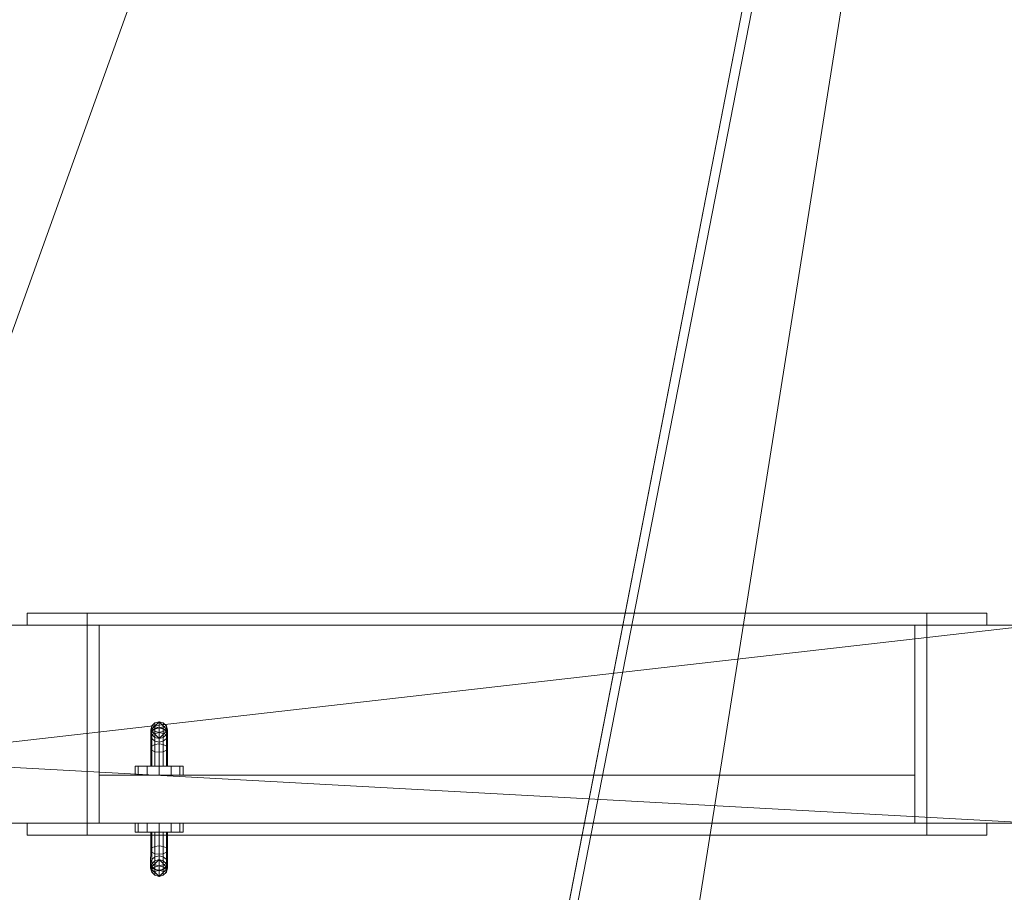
# Model space of a CAD drawing. Header units: metres. Extents: x -6.7 to 13.4, y 0 to 15.3.
# Tile 646 of 656: x 1.417 to 2.238, y 11.637 to 12.365. Entities that reach past the tile are written whole.
import ezdxf

# ---------------------------------------------------------------- set-up
doc = ezdxf.new("R2010")
doc.units = ezdxf.units.M
doc.header["$MEASUREMENT"] = 0
for name, color, linetype in [('NewTwindo - Slabs', 7, 'Continuous'), ('NewTwindo - Walls', 7, 'Continuous'), ('Twindo - Slabs', 7, 'Continuous')]:
    doc.layers.add(name, color=color, linetype=linetype)

# ---------------------------------------------------------------- blocks, each defined once
blk = doc.blocks.new('Slab_802DA21A-2803-41A3-8E48-64010855DF42', base_point=(-2.27598, 14.71509))
at = {"layer": 'NewTwindo - Slabs', "lineweight": 0}
mesh = blk.add_polyface(dxfattribs=at)
corners = [(-6.33643, 14.71509), (-2.27598, 14.71509), (-2.27598, 14.71509, -0.15), (-6.33643, 14.71509, -0.15), (2.57858, 14.05509), (-2.27598, 14.05509), (-6.33643, 9.82509), (-4.87643, 9.82509), (-4.87643, 3.40508), (-3.35143, 3.40507), (-3.35143, 2.76553), (0.24855, 2.76553), (0.24855, 0.35009), (4.10355, 0.35009), (4.10355, 0.16009), (6.21356, 0.16009), (6.21356, 0.35009), (10.5586, 0.35009), (10.5586, 8.19009), (5.65357, 8.19009), (5.65357, 9.07509), (-0.10121, 9.07509), (-0.10146, 10.48511), (2.57858, 10.48509), (-2.27598, 14.05509, -0.15), (-6.33643, 9.82509, -0.15), (2.57858, 14.05509, -0.15), (2.57858, 10.48509, -0.15), (-0.10146, 10.48511, -0.15), (-0.10121, 9.07509, -0.15), (5.65357, 9.07509, -0.15), (5.65357, 8.19009, -0.15), (10.5586, 8.19009, -0.15), (10.5586, 0.35009, -0.15), (6.21356, 0.35009, -0.15), (6.21356, 0.16009, -0.15), (4.10355, 0.16009, -0.15), (4.10355, 0.35009, -0.15), (0.24855, 0.35009, -0.15), (0.24855, 2.76553, -0.15), (-3.35143, 2.76553, -0.15), (-3.35143, 3.40507, -0.15), (-4.87643, 3.40508, -0.15), (-4.87643, 9.82509, -0.15)]
mesh.append_faces([[corners[k] for k in face] for face in [(0, 1, 2, 3), (1, 5, 24, 2), (6, 0, 3, 25), (5, 4, 26, 24), (7, 6, 25, 43), (8, 7, 43, 42), (9, 8, 42, 41), (10, 9, 41, 40), (11, 10, 40, 39), (12, 11, 39, 38), (13, 12, 38, 37), (14, 13, 37, 36), (15, 14, 36, 35), (16, 15, 35, 34), (17, 16, 34, 33), (18, 17, 33, 32), (19, 18, 32, 31), (20, 19, 31, 30), (21, 20, 30, 29), (22, 21, 29, 28), (23, 22, 28, 27), (4, 23, 27, 26)]], dxfattribs={"color": 9})
mesh.append_faces([[corners[k] for k in face] for face in [(4, 22, 23), (18, 16, 17)]], dxfattribs={"vtx0": -1, "color": 9})
mesh.append_faces([[corners[k] for k in face] for face in [(26, 28, 24), (32, 34, 31)]], dxfattribs={"vtx0": -1, "vtx1": -1, "color": 9})
mesh.append_faces([[corners[k] for k in face] for face in [(1, 7, 9), (22, 5, 10), (21, 11, 13), (41, 43, 2), (40, 24, 28), (37, 39, 29)]], dxfattribs={"vtx0": -1, "vtx1": -1, "vtx2": -1, "color": 9})
mesh.append_faces([[corners[k] for k in face] for face in [(5, 9, 10), (21, 10, 11), (19, 13, 14), (19, 14, 15), (19, 15, 16), (43, 3, 2), (41, 2, 24), (40, 28, 29), (37, 29, 30), (37, 30, 31)]], dxfattribs={"vtx0": -1, "vtx2": -1, "color": 9})
mesh.append_faces([[corners[k] for k in face] for face in [(27, 28, 26), (33, 34, 32)]], dxfattribs={"vtx1": -1, "color": 9})
mesh.append_faces([[corners[k] for k in face] for face in [(1, 0, 7), (5, 1, 9), (21, 22, 10), (4, 5, 22), (20, 21, 13), (19, 20, 13), (18, 19, 16), (40, 41, 24), (39, 40, 29), (36, 37, 31), (35, 36, 31), (34, 35, 31)]], dxfattribs={"vtx1": -1, "vtx2": -1, "color": 9})
mesh.append_faces([[corners[k] for k in face] for face in [(0, 6, 7), (7, 8, 9), (11, 12, 13), (43, 25, 3), (41, 42, 43), (37, 38, 39)]], dxfattribs={"vtx2": -1, "color": 9})
blk = doc.blocks.new('Wall_7DA3FB37-32A5-4463-A263-A387B9E77E8A', base_point=(1.39855, 11.6951))
at = {"layer": 'NewTwindo - Walls', "lineweight": 0}
mesh = blk.add_polyface(dxfattribs=at)
corners = [(1.47353, 11.8601, 5.7), (1.47353, 11.8601, 3.25), (1.28355, 11.86011, 3.25), (1.28355, 11.86011, 6.285), (2.26354, 11.86009, 6.285), (2.26354, 11.86009, 3.25), (2.17353, 11.86009, 3.25), (2.17353, 11.86009, 5.7), (1.47353, 11.6951, 5.7), (1.47353, 11.6951, 3.25), (1.28355, 11.69511, 3.25), (1.28355, 11.69511, 6.165), (1.28355, 11.74829, 6.165), (1.28355, 11.74829, 6.285), (2.26354, 11.69509, 6.285), (1.28527, 11.74828, 6.285), (1.28527, 11.69511, 6.285), (2.26354, 11.69509, 3.25), (2.17353, 11.69509, 3.25), (2.17353, 11.69509, 5.7), (1.28527, 11.69511, 6.165), (1.28527, 11.74828, 6.165)]
mesh.append_faces([[corners[k] for k in face] for face in [(1, 0, 8, 9), (1, 9, 10, 2), (4, 14, 17, 5), (18, 6, 5, 17), (7, 6, 18, 19), (0, 7, 19, 8), (11, 20, 21, 12), (15, 13, 12, 21), (16, 15, 21, 20)]], dxfattribs={"color": 9})
mesh.append_faces([[corners[k] for k in face] for face in [(2, 0, 1), (14, 15, 16), (17, 19, 18)]], dxfattribs={"vtx0": -1, "color": 9})
mesh.append_faces([[corners[k] for k in face] for face in [(5, 7, 4), (10, 12, 2), (2, 12, 3), (4, 15, 14), (10, 8, 11)]], dxfattribs={"vtx0": -1, "vtx1": -1, "color": 9})
mesh.append_faces([[corners[k] for k in face] for face in [(14, 20, 19)]], dxfattribs={"vtx0": -1, "vtx1": -1, "vtx2": -1, "color": 9})
mesh.append_faces([[corners[k] for k in face] for face in [(7, 3, 4), (8, 20, 11)]], dxfattribs={"vtx0": -1, "vtx2": -1, "color": 9})
mesh.append_faces([[corners[k] for k in face] for face in [(6, 7, 5), (9, 8, 10)]], dxfattribs={"vtx1": -1, "color": 9})
mesh.append_faces([[corners[k] for k in face] for face in [(7, 0, 3), (2, 3, 0), (4, 3, 15), (8, 19, 20), (17, 14, 19)]], dxfattribs={"vtx1": -1, "vtx2": -1, "color": 9})
mesh.append_faces([[corners[k] for k in face] for face in [(12, 13, 3), (10, 11, 12), (3, 13, 15), (14, 16, 20)]], dxfattribs={"vtx2": -1, "color": 9})
blk = doc.blocks.new('Door_4B097CE3-6315-4DD6-B0DA-C65954A20DD4')
at = {"layer": 'NewTwindo - Walls', "color": 30, "lineweight": 18}
for p, q in [((2.16353, 11.73509, 3.25), (1.48353, 11.7351, 3.25)), ((1.48353, 11.7351, 3.25), (1.48353, 11.7351, 5.69)), ((1.48353, 11.7351, 5.69), (2.16353, 11.73509, 5.69)), ((1.48353, 11.6951, 3.25), (1.48353, 11.7351, 3.25)), ((1.48353, 11.6951, 5.69), (1.48353, 11.7351, 5.69)), ((2.16353, 11.73509, 5.69), (2.16353, 11.73509, 3.25)), ((2.16353, 11.69509, 3.25), (2.16353, 11.73509, 3.25)), ((2.16353, 11.69509, 5.69), (2.16353, 11.73509, 5.69)), ((2.16353, 11.69509, 3.25), (1.48353, 11.6951, 3.25)), ((1.48353, 11.6951, 3.25), (1.48353, 11.6951, 5.69)), ((1.48353, 11.6951, 5.69), (2.16353, 11.69509, 5.69)), ((2.16353, 11.69509, 5.69), (2.16353, 11.69509, 3.25))]:
    blk.add_line(p, q, dxfattribs=at)
at = {"layer": 'NewTwindo - Walls', "lineweight": 0}
mesh = blk.add_polyface(dxfattribs=at)
corners = [(1.42353, 11.8701, 3.25), (1.47353, 11.8701, 3.25), (1.47353, 11.8601, 3.25), (1.42353, 11.8601, 3.25), (1.47353, 11.8701, 5.7), (1.47353, 11.8601, 5.7), (1.42353, 11.8701, 5.75), (1.42353, 11.8601, 5.75)]
mesh.append_faces([[corners[k] for k in face] for face in [(0, 1, 2, 3), (1, 4, 5, 2), (4, 6, 7, 5), (6, 0, 3, 7), (0, 6, 4, 1), (3, 2, 5, 7)]], dxfattribs={"color": 253})
mesh = blk.add_polyface(dxfattribs=at)
corners = [(1.42353, 11.8701, 5.75), (1.47353, 11.8701, 5.7), (1.47353, 11.8601, 5.7), (1.42353, 11.8601, 5.75), (2.17353, 11.87009, 5.7), (2.17353, 11.86009, 5.7), (2.22353, 11.87009, 5.75), (2.22353, 11.86009, 5.75)]
mesh.append_faces([[corners[k] for k in face] for face in [(0, 1, 2, 3), (1, 4, 5, 2), (4, 6, 7, 5), (6, 0, 3, 7), (0, 6, 4, 1), (3, 2, 5, 7)]], dxfattribs={"color": 253})
mesh = blk.add_polyface(dxfattribs=at)
corners = [(2.22353, 11.87009, 5.75), (2.17353, 11.87009, 5.7), (2.17353, 11.86009, 5.7), (2.22353, 11.86009, 5.75), (2.17353, 11.87009, 3.25), (2.17353, 11.86009, 3.25), (2.22353, 11.87009, 3.25), (2.22353, 11.86009, 3.25)]
mesh.append_faces([[corners[k] for k in face] for face in [(0, 1, 2, 3), (1, 4, 5, 2), (4, 6, 7, 5), (6, 0, 3, 7), (0, 6, 4, 1), (3, 2, 5, 7)]], dxfattribs={"color": 253})
mesh = blk.add_polyface(dxfattribs=at)
corners = [(1.47353, 11.6951, 3.25), (1.47353, 11.8601, 3.25), (1.48353, 11.8601, 3.25), (1.48353, 11.6951, 3.25), (1.48353, 11.8601, 5.69), (1.48353, 11.6951, 5.69), (1.47353, 11.8601, 5.69), (1.47353, 11.6951, 5.69)]
mesh.append_faces([[corners[k] for k in face] for face in [(0, 1, 2, 3), (3, 2, 4, 5), (5, 4, 6, 7), (7, 6, 1, 0), (0, 3, 5, 7), (1, 6, 4, 2)]], dxfattribs={"color": 253})
mesh = blk.add_polyface(dxfattribs=at)
corners = [(1.47353, 11.6951, 5.7), (1.47353, 11.8601, 5.7), (1.47353, 11.8601, 5.69), (1.47353, 11.6951, 5.69), (1.48353, 11.8601, 5.69), (1.48353, 11.6951, 5.69), (2.16353, 11.86009, 5.69), (2.16353, 11.69509, 5.69), (2.17353, 11.86009, 5.69), (2.17353, 11.69509, 5.69), (2.17353, 11.86009, 5.7), (2.17353, 11.69509, 5.7)]
mesh.append_faces([[corners[k] for k in face] for face in [(0, 1, 2, 3), (3, 2, 4, 5), (5, 4, 6, 7), (7, 6, 8, 9), (9, 8, 10, 11), (11, 10, 1, 0)]], dxfattribs={"color": 253})
mesh.append_faces([[corners[k] for k in face] for face in [(0, 7, 9, 11), (1, 6, 4, 2)]], dxfattribs={"vtx0": -1, "color": 253})
mesh.append_faces([[corners[k] for k in face] for face in [(0, 3, 5, 7), (1, 10, 8, 6)]], dxfattribs={"vtx3": -1, "color": 253})
mesh = blk.add_polyface(dxfattribs=at)
corners = [(2.17353, 11.69509, 3.25), (2.17353, 11.86009, 3.25), (2.17353, 11.86009, 5.69), (2.17353, 11.69509, 5.69), (2.16353, 11.86009, 5.69), (2.16353, 11.69509, 5.69), (2.16353, 11.86009, 3.25), (2.16353, 11.69509, 3.25)]
mesh.append_faces([[corners[k] for k in face] for face in [(0, 1, 2, 3), (3, 2, 4, 5), (5, 4, 6, 7), (7, 6, 1, 0), (0, 3, 5, 7), (1, 6, 4, 2)]], dxfattribs={"color": 253})
mesh = blk.add_polyface(dxfattribs=at)
corners = [(1.54053, 11.7576, 4.30098), (1.53959, 11.75935, 4.30401), (1.53959, 11.7426, 4.3085), (1.54053, 11.7426, 4.305), (1.54053, 11.76858, 4.29), (1.53959, 11.77161, 4.29175), (1.54053, 11.7726, 4.275), (1.53959, 11.7761, 4.275), (1.53703, 11.76063, 4.30623), (1.53703, 11.7426, 4.31106), (1.53703, 11.77383, 4.29303), (1.53703, 11.77866, 4.275), (1.53353, 11.7611, 4.30704), (1.53353, 11.7426, 4.312), (1.53353, 11.77465, 4.2935), (1.53353, 11.7796, 4.275), (1.53003, 11.76063, 4.30623), (1.53003, 11.7426, 4.31106), (1.53003, 11.77383, 4.29303), (1.53003, 11.77866, 4.275), (1.52746, 11.75935, 4.30401), (1.52746, 11.7426, 4.3085), (1.52746, 11.77161, 4.29175), (1.52746, 11.7761, 4.275), (1.52653, 11.7576, 4.30098), (1.52653, 11.7426, 4.305), (1.52653, 11.76858, 4.29), (1.52653, 11.7726, 4.275), (1.52746, 11.75585, 4.29795), (1.52746, 11.7426, 4.3015), (1.52746, 11.76555, 4.28825), (1.52746, 11.7691, 4.275), (1.53003, 11.75457, 4.29573), (1.53003, 11.7426, 4.29894), (1.53003, 11.76333, 4.28697), (1.53003, 11.76654, 4.275), (1.53353, 11.7541, 4.29492), (1.53353, 11.7426, 4.298), (1.53353, 11.76252, 4.2865), (1.53353, 11.7656, 4.275), (1.53703, 11.75457, 4.29573), (1.53703, 11.7426, 4.29894), (1.53703, 11.76333, 4.28697), (1.53703, 11.76654, 4.275), (1.53959, 11.75585, 4.29795), (1.53959, 11.7426, 4.3015), (1.53959, 11.76555, 4.28825), (1.53959, 11.7691, 4.275), (1.52653, 11.7576, 4.19902), (1.52746, 11.75935, 4.19599), (1.52746, 11.7426, 4.1915), (1.52653, 11.7426, 4.195), (1.52653, 11.76858, 4.21), (1.52746, 11.77161, 4.20825), (1.52653, 11.7726, 4.225), (1.52746, 11.7761, 4.225), (1.53003, 11.76063, 4.19377), (1.53003, 11.7426, 4.18894), (1.53003, 11.77383, 4.20697), (1.53003, 11.77866, 4.225), (1.53353, 11.7611, 4.19296), (1.53353, 11.7426, 4.188), (1.53353, 11.77465, 4.2065), (1.53353, 11.7796, 4.225), (1.53703, 11.76063, 4.19377), (1.53703, 11.7426, 4.18894), (1.53703, 11.77383, 4.20697), (1.53703, 11.77866, 4.225), (1.53959, 11.75935, 4.19599), (1.53959, 11.7426, 4.1915), (1.53959, 11.77161, 4.20825), (1.53959, 11.7761, 4.225), (1.54053, 11.7576, 4.19902), (1.54053, 11.7426, 4.195), (1.54053, 11.76858, 4.21), (1.54053, 11.7726, 4.225), (1.53959, 11.75585, 4.20205), (1.53959, 11.7426, 4.1985), (1.53959, 11.76555, 4.21175), (1.53959, 11.7691, 4.225), (1.53703, 11.75457, 4.20427), (1.53703, 11.7426, 4.20106), (1.53703, 11.76333, 4.21303), (1.53703, 11.76654, 4.225), (1.53353, 11.7541, 4.20508), (1.53353, 11.7426, 4.202), (1.53353, 11.76252, 4.2135), (1.53353, 11.7656, 4.225), (1.53003, 11.75457, 4.20427), (1.53003, 11.7426, 4.20106), (1.53003, 11.76333, 4.21303), (1.53003, 11.76654, 4.225), (1.52746, 11.75585, 4.20205), (1.52746, 11.7426, 4.1985), (1.52746, 11.76555, 4.21175), (1.52746, 11.7691, 4.225)]
mesh.append_faces([[corners[k] for k in face] for face in [(0, 1, 2, 3), (4, 5, 1, 0), (6, 7, 5, 4), (1, 8, 9, 2), (5, 10, 8, 1), (7, 11, 10, 5), (8, 12, 13, 9), (10, 14, 12, 8), (11, 15, 14, 10), (12, 16, 17, 13), (14, 18, 16, 12), (15, 19, 18, 14), (16, 20, 21, 17), (18, 22, 20, 16), (19, 23, 22, 18), (20, 24, 25, 21), (22, 26, 24, 20), (23, 27, 26, 22), (24, 28, 29, 25), (26, 30, 28, 24), (27, 31, 30, 26), (28, 32, 33, 29), (30, 34, 32, 28), (31, 35, 34, 30), (32, 36, 37, 33), (34, 38, 36, 32), (35, 39, 38, 34), (36, 40, 41, 37), (38, 42, 40, 36), (39, 43, 42, 38), (40, 44, 45, 41), (42, 46, 44, 40), (43, 47, 46, 42), (44, 0, 3, 45), (46, 4, 0, 44), (47, 6, 4, 46), (48, 49, 50, 51), (52, 53, 49, 48), (54, 55, 53, 52), (49, 56, 57, 50), (53, 58, 56, 49), (55, 59, 58, 53), (56, 60, 61, 57), (58, 62, 60, 56), (59, 63, 62, 58), (60, 64, 65, 61), (62, 66, 64, 60), (63, 67, 66, 62), (64, 68, 69, 65), (66, 70, 68, 64), (67, 71, 70, 66), (68, 72, 73, 69), (70, 74, 72, 68), (71, 75, 74, 70), (72, 76, 77, 73), (74, 78, 76, 72), (75, 79, 78, 74), (76, 80, 81, 77), (78, 82, 80, 76), (79, 83, 82, 78), (80, 84, 85, 81), (82, 86, 84, 80), (83, 87, 86, 82), (84, 88, 89, 85), (86, 90, 88, 84), (87, 91, 90, 86), (88, 92, 93, 89), (90, 94, 92, 88), (91, 95, 94, 90), (92, 48, 51, 93), (94, 52, 48, 92), (95, 54, 52, 94)]], dxfattribs={"color": 253})
mesh.append_faces([[corners[k] for k in face] for face in [(3, 37, 41, 45), (6, 15, 11, 7), (51, 85, 89, 93), (54, 63, 59, 55)]], dxfattribs={"vtx0": -1, "color": 253})
mesh.append_faces([[corners[k] for k in face] for face in [(3, 13, 17, 21), (3, 21, 25, 29), (3, 29, 33, 37), (6, 39, 35, 31), (6, 31, 27, 23), (6, 23, 19, 15), (51, 61, 65, 69), (51, 69, 73, 77), (51, 77, 81, 85), (54, 87, 83, 79), (54, 79, 75, 71), (54, 71, 67, 63)]], dxfattribs={"vtx0": -1, "vtx3": -1, "color": 253})
mesh.append_faces([[corners[k] for k in face] for face in [(3, 2, 9, 13), (6, 47, 43, 39), (51, 50, 57, 61), (54, 95, 91, 87)]], dxfattribs={"vtx3": -1, "color": 253})
mesh = blk.add_polyface(dxfattribs=at)
corners = [(1.54053, 11.7726, 4.225), (1.54053, 11.7726, 4.275), (1.53959, 11.7691, 4.275), (1.53959, 11.7691, 4.225), (1.53703, 11.76654, 4.275), (1.53703, 11.76654, 4.225), (1.53353, 11.7656, 4.275), (1.53353, 11.7656, 4.225), (1.53003, 11.76654, 4.275), (1.53003, 11.76654, 4.225), (1.52746, 11.7691, 4.275), (1.52746, 11.7691, 4.225), (1.52653, 11.7726, 4.275), (1.52653, 11.7726, 4.225), (1.52746, 11.7761, 4.275), (1.52746, 11.7761, 4.225), (1.53003, 11.77866, 4.275), (1.53003, 11.77866, 4.225), (1.53353, 11.7796, 4.275), (1.53353, 11.7796, 4.225), (1.53703, 11.77866, 4.275), (1.53703, 11.77866, 4.225), (1.53959, 11.7761, 4.275), (1.53959, 11.7761, 4.225)]
mesh.append_faces([[corners[k] for k in face] for face in [(0, 1, 2, 3), (3, 2, 4, 5), (5, 4, 6, 7), (7, 6, 8, 9), (9, 8, 10, 11), (11, 10, 12, 13), (13, 12, 14, 15), (15, 14, 16, 17), (17, 16, 18, 19), (19, 18, 20, 21), (21, 20, 22, 23), (23, 22, 1, 0)]], dxfattribs={"color": 253})
mesh = blk.add_polyface(dxfattribs=at)
corners = [(1.55085, 11.7351, 4.295), (1.55353, 11.7351, 4.305), (1.55085, 11.7351, 4.315), (1.54353, 11.7351, 4.32232), (1.53353, 11.7351, 4.325), (1.52353, 11.7351, 4.32232), (1.51621, 11.7351, 4.315), (1.51353, 11.7351, 4.305), (1.51621, 11.7351, 4.295), (1.52353, 11.7351, 4.28768), (1.53353, 11.7351, 4.285), (1.54353, 11.7351, 4.28768), (1.55085, 11.7426, 4.295), (1.54353, 11.7426, 4.28768), (1.53353, 11.7426, 4.285), (1.52353, 11.7426, 4.28768), (1.51621, 11.7426, 4.295), (1.51353, 11.7426, 4.305), (1.51621, 11.7426, 4.315), (1.52353, 11.7426, 4.32232), (1.53353, 11.7426, 4.325), (1.54353, 11.7426, 4.32232), (1.55085, 11.7426, 4.315), (1.55353, 11.7426, 4.305), (1.55085, 11.7351, 4.185), (1.55353, 11.7351, 4.195), (1.55085, 11.7351, 4.205), (1.54353, 11.7351, 4.21232), (1.53353, 11.7351, 4.215), (1.52353, 11.7351, 4.21232), (1.51621, 11.7351, 4.205), (1.51353, 11.7351, 4.195), (1.51621, 11.7351, 4.185), (1.52353, 11.7351, 4.17768), (1.53353, 11.7351, 4.175), (1.54353, 11.7351, 4.17768), (1.55085, 11.7426, 4.185), (1.54353, 11.7426, 4.17768), (1.53353, 11.7426, 4.175), (1.52353, 11.7426, 4.17768), (1.51621, 11.7426, 4.185), (1.51353, 11.7426, 4.195), (1.51621, 11.7426, 4.205), (1.52353, 11.7426, 4.21232), (1.53353, 11.7426, 4.215), (1.54353, 11.7426, 4.21232), (1.55085, 11.7426, 4.205), (1.55353, 11.7426, 4.195), (1.54053, 11.6726, 4.30098), (1.54053, 11.6876, 4.305), (1.53959, 11.6876, 4.3085), (1.53959, 11.67085, 4.30401), (1.54052, 11.66162, 4.29), (1.53959, 11.65859, 4.29175), (1.54052, 11.6576, 4.275), (1.53959, 11.6541, 4.275), (1.53703, 11.6876, 4.31106), (1.53702, 11.66957, 4.30623), (1.53702, 11.65637, 4.29303), (1.53702, 11.65154, 4.275), (1.53353, 11.6876, 4.312), (1.53352, 11.6691, 4.30704), (1.53352, 11.65556, 4.2935), (1.53352, 11.6506, 4.275), (1.53003, 11.6876, 4.31106), (1.53002, 11.66957, 4.30623), (1.53002, 11.65637, 4.29303), (1.53002, 11.65154, 4.275), (1.52746, 11.6876, 4.3085), (1.52746, 11.67085, 4.30401), (1.52746, 11.65859, 4.29175), (1.52746, 11.6541, 4.275), (1.52653, 11.6876, 4.305), (1.52653, 11.6726, 4.30098), (1.52652, 11.66162, 4.29), (1.52652, 11.6576, 4.275), (1.52746, 11.6876, 4.3015), (1.52746, 11.67435, 4.29795), (1.52746, 11.66465, 4.28825), (1.52746, 11.6611, 4.275), (1.53003, 11.6876, 4.29894), (1.53002, 11.67563, 4.29573), (1.53002, 11.66687, 4.28697), (1.53002, 11.66366, 4.275), (1.53353, 11.6876, 4.298), (1.53352, 11.6761, 4.29492), (1.53352, 11.66768, 4.2865), (1.53352, 11.6646, 4.275), (1.53703, 11.6876, 4.29894), (1.53702, 11.67563, 4.29573), (1.53702, 11.66687, 4.28697), (1.53702, 11.66366, 4.275), (1.53959, 11.6876, 4.3015), (1.53959, 11.67435, 4.29795), (1.53959, 11.66465, 4.28825), (1.53959, 11.6611, 4.275), (1.52653, 11.6726, 4.19902), (1.52653, 11.6876, 4.195), (1.52746, 11.6876, 4.1915), (1.52746, 11.67085, 4.19599), (1.52652, 11.66162, 4.21), (1.52746, 11.65859, 4.20825), (1.52652, 11.6576, 4.225), (1.52746, 11.6541, 4.225), (1.53003, 11.6876, 4.18894), (1.53002, 11.66957, 4.19377), (1.53002, 11.65637, 4.20697), (1.53002, 11.65154, 4.225), (1.53353, 11.6876, 4.188), (1.53352, 11.6691, 4.19296), (1.53352, 11.65556, 4.2065), (1.53352, 11.6506, 4.225), (1.53703, 11.6876, 4.18894), (1.53702, 11.66957, 4.19377), (1.53702, 11.65637, 4.20697), (1.53702, 11.65154, 4.225), (1.53959, 11.6876, 4.1915), (1.53959, 11.67085, 4.19599), (1.53959, 11.65859, 4.20825), (1.53959, 11.6541, 4.225), (1.54053, 11.6876, 4.195), (1.54053, 11.6726, 4.19902), (1.54052, 11.66162, 4.21), (1.54052, 11.6576, 4.225), (1.53959, 11.6876, 4.1985), (1.53959, 11.67435, 4.20205), (1.53959, 11.66465, 4.21175), (1.53959, 11.6611, 4.225), (1.53703, 11.6876, 4.20106), (1.53702, 11.67563, 4.20427), (1.53702, 11.66687, 4.21303), (1.53702, 11.66366, 4.225), (1.53353, 11.6876, 4.202), (1.53352, 11.6761, 4.20508), (1.53352, 11.66768, 4.2135), (1.53352, 11.6646, 4.225), (1.53003, 11.6876, 4.20106), (1.53002, 11.67563, 4.20427), (1.53002, 11.66687, 4.21303), (1.53002, 11.66366, 4.225), (1.52746, 11.6876, 4.1985), (1.52746, 11.67435, 4.20205), (1.52746, 11.66465, 4.21175), (1.52746, 11.6611, 4.225)]
mesh.append_faces([[corners[k] for k in face] for face in [(0, 12, 23, 1), (1, 23, 22, 2), (2, 22, 21, 3), (3, 21, 20, 4), (4, 20, 19, 5), (5, 19, 18, 6), (6, 18, 17, 7), (7, 17, 16, 8), (8, 16, 15, 9), (9, 15, 14, 10), (10, 14, 13, 11), (11, 13, 12, 0), (24, 36, 47, 25), (25, 47, 46, 26), (26, 46, 45, 27), (27, 45, 44, 28), (28, 44, 43, 29), (29, 43, 42, 30), (30, 42, 41, 31), (31, 41, 40, 32), (32, 40, 39, 33), (33, 39, 38, 34), (34, 38, 37, 35), (35, 37, 36, 24), (48, 49, 50, 51), (52, 48, 51, 53), (54, 52, 53, 55), (51, 50, 56, 57), (53, 51, 57, 58), (55, 53, 58, 59), (57, 56, 60, 61), (58, 57, 61, 62), (59, 58, 62, 63), (61, 60, 64, 65), (62, 61, 65, 66), (63, 62, 66, 67), (65, 64, 68, 69), (66, 65, 69, 70), (67, 66, 70, 71), (69, 68, 72, 73), (70, 69, 73, 74), (71, 70, 74, 75), (73, 72, 76, 77), (74, 73, 77, 78), (75, 74, 78, 79), (77, 76, 80, 81), (78, 77, 81, 82), (79, 78, 82, 83), (81, 80, 84, 85), (82, 81, 85, 86), (83, 82, 86, 87), (85, 84, 88, 89), (86, 85, 89, 90), (87, 86, 90, 91), (89, 88, 92, 93), (90, 89, 93, 94), (91, 90, 94, 95), (93, 92, 49, 48), (94, 93, 48, 52), (95, 94, 52, 54), (96, 97, 98, 99), (100, 96, 99, 101), (102, 100, 101, 103), (99, 98, 104, 105), (101, 99, 105, 106), (103, 101, 106, 107), (105, 104, 108, 109), (106, 105, 109, 110), (107, 106, 110, 111), (109, 108, 112, 113), (110, 109, 113, 114), (111, 110, 114, 115), (113, 112, 116, 117), (114, 113, 117, 118), (115, 114, 118, 119), (117, 116, 120, 121), (118, 117, 121, 122), (119, 118, 122, 123), (121, 120, 124, 125), (122, 121, 125, 126), (123, 122, 126, 127), (125, 124, 128, 129), (126, 125, 129, 130), (127, 126, 130, 131), (129, 128, 132, 133), (130, 129, 133, 134), (131, 130, 134, 135), (133, 132, 136, 137), (134, 133, 137, 138), (135, 134, 138, 139), (137, 136, 140, 141), (138, 137, 141, 142), (139, 138, 142, 143), (141, 140, 97, 96), (142, 141, 96, 100), (143, 142, 100, 102)]], dxfattribs={"color": 253})
mesh.append_faces([[corners[k] for k in face] for face in [(0, 9, 10, 11), (12, 21, 22, 23), (24, 33, 34, 35), (36, 45, 46, 47), (49, 60, 56, 50), (54, 87, 91, 95), (97, 108, 104, 98), (102, 135, 139, 143)]], dxfattribs={"vtx0": -1, "color": 253})
mesh.append_faces([[corners[k] for k in face] for face in [(0, 3, 4, 5), (0, 5, 6, 7), (0, 7, 8, 9), (12, 15, 16, 17), (12, 17, 18, 19), (12, 19, 20, 21), (24, 27, 28, 29), (24, 29, 30, 31), (24, 31, 32, 33), (36, 39, 40, 41), (36, 41, 42, 43), (36, 43, 44, 45), (49, 84, 80, 76), (49, 76, 72, 68), (49, 68, 64, 60), (54, 63, 67, 71), (54, 71, 75, 79), (54, 79, 83, 87), (97, 132, 128, 124), (97, 124, 120, 116), (97, 116, 112, 108), (102, 111, 115, 119), (102, 119, 123, 127), (102, 127, 131, 135)]], dxfattribs={"vtx0": -1, "vtx3": -1, "color": 253})
mesh.append_faces([[corners[k] for k in face] for face in [(0, 1, 2, 3), (12, 13, 14, 15), (24, 25, 26, 27), (36, 37, 38, 39), (49, 92, 88, 84), (54, 55, 59, 63), (97, 140, 136, 132), (102, 103, 107, 111)]], dxfattribs={"vtx3": -1, "color": 253})
mesh = blk.add_polyface(dxfattribs=at)
corners = [(2.16353, 11.69509, 3.25), (1.48353, 11.6951, 3.25), (1.48353, 11.7351, 3.25), (2.16353, 11.73509, 3.25), (1.48353, 11.6951, 5.69), (1.48353, 11.7351, 5.69), (2.16353, 11.69509, 5.69), (2.16353, 11.73509, 5.69)]
mesh.append_faces([[corners[k] for k in face] for face in [(0, 1, 2, 3), (1, 4, 5, 2), (4, 6, 7, 5), (6, 0, 3, 7), (0, 6, 4, 1), (3, 2, 5, 7)]], dxfattribs={"color": 253})
mesh = blk.add_polyface(dxfattribs=at)
corners = [(1.42353, 11.6851, 3.25), (1.42353, 11.6951, 3.25), (1.47353, 11.6951, 3.25), (1.47353, 11.6851, 3.25), (1.47353, 11.6951, 5.7), (1.47353, 11.6851, 5.7), (1.42353, 11.6951, 5.75), (1.42353, 11.6851, 5.75)]
mesh.append_faces([[corners[k] for k in face] for face in [(0, 1, 2, 3), (3, 2, 4, 5), (5, 4, 6, 7), (7, 6, 1, 0), (0, 3, 5, 7), (1, 6, 4, 2)]], dxfattribs={"color": 253})
mesh = blk.add_polyface(dxfattribs=at)
corners = [(1.42353, 11.6851, 5.75), (1.42353, 11.6951, 5.75), (1.47353, 11.6951, 5.7), (1.47353, 11.6851, 5.7), (2.17353, 11.69509, 5.7), (2.17353, 11.68509, 5.7), (2.22353, 11.69509, 5.75), (2.22353, 11.68509, 5.75)]
mesh.append_faces([[corners[k] for k in face] for face in [(0, 1, 2, 3), (3, 2, 4, 5), (5, 4, 6, 7), (7, 6, 1, 0), (0, 3, 5, 7), (1, 6, 4, 2)]], dxfattribs={"color": 253})
mesh = blk.add_polyface(dxfattribs=at)
corners = [(1.55085, 11.6951, 4.295), (1.54353, 11.6951, 4.28768), (1.53353, 11.6951, 4.285), (1.52353, 11.6951, 4.28768), (1.5162, 11.6951, 4.295), (1.51353, 11.6951, 4.305), (1.5162, 11.6951, 4.315), (1.52353, 11.6951, 4.32232), (1.53353, 11.6951, 4.325), (1.54353, 11.6951, 4.32232), (1.55085, 11.6951, 4.315), (1.55353, 11.6951, 4.305), (1.55085, 11.6876, 4.295), (1.55353, 11.6876, 4.305), (1.55085, 11.6876, 4.315), (1.54353, 11.6876, 4.32232), (1.53353, 11.6876, 4.325), (1.52353, 11.6876, 4.32232), (1.5162, 11.6876, 4.315), (1.51353, 11.6876, 4.305), (1.5162, 11.6876, 4.295), (1.52353, 11.6876, 4.28768), (1.53353, 11.6876, 4.285), (1.54353, 11.6876, 4.28768), (1.55085, 11.6951, 4.185), (1.54353, 11.6951, 4.17768), (1.53353, 11.6951, 4.175), (1.52353, 11.6951, 4.17768), (1.5162, 11.6951, 4.185), (1.51353, 11.6951, 4.195), (1.5162, 11.6951, 4.205), (1.52353, 11.6951, 4.21232), (1.53353, 11.6951, 4.215), (1.54353, 11.6951, 4.21232), (1.55085, 11.6951, 4.205), (1.55353, 11.6951, 4.195), (1.55085, 11.6876, 4.185), (1.55353, 11.6876, 4.195), (1.55085, 11.6876, 4.205), (1.54353, 11.6876, 4.21232), (1.53353, 11.6876, 4.215), (1.52353, 11.6876, 4.21232), (1.5162, 11.6876, 4.205), (1.51353, 11.6876, 4.195), (1.5162, 11.6876, 4.185), (1.52353, 11.6876, 4.17768), (1.53353, 11.6876, 4.175), (1.54353, 11.6876, 4.17768)]
mesh.append_faces([[corners[k] for k in face] for face in [(0, 11, 13, 12), (11, 10, 14, 13), (10, 9, 15, 14), (9, 8, 16, 15), (8, 7, 17, 16), (7, 6, 18, 17), (6, 5, 19, 18), (5, 4, 20, 19), (4, 3, 21, 20), (3, 2, 22, 21), (2, 1, 23, 22), (1, 0, 12, 23), (24, 35, 37, 36), (35, 34, 38, 37), (34, 33, 39, 38), (33, 32, 40, 39), (32, 31, 41, 40), (31, 30, 42, 41), (30, 29, 43, 42), (29, 28, 44, 43), (28, 27, 45, 44), (27, 26, 46, 45), (26, 25, 47, 46), (25, 24, 36, 47)]], dxfattribs={"color": 253})
mesh.append_faces([[corners[k] for k in face] for face in [(0, 9, 10, 11), (12, 21, 22, 23), (24, 33, 34, 35), (36, 45, 46, 47)]], dxfattribs={"vtx0": -1, "color": 253})
mesh.append_faces([[corners[k] for k in face] for face in [(0, 3, 4, 5), (0, 5, 6, 7), (0, 7, 8, 9), (12, 15, 16, 17), (12, 17, 18, 19), (12, 19, 20, 21), (24, 27, 28, 29), (24, 29, 30, 31), (24, 31, 32, 33), (36, 39, 40, 41), (36, 41, 42, 43), (36, 43, 44, 45)]], dxfattribs={"vtx0": -1, "vtx3": -1, "color": 253})
mesh.append_faces([[corners[k] for k in face] for face in [(0, 1, 2, 3), (12, 13, 14, 15), (24, 25, 26, 27), (36, 37, 38, 39)]], dxfattribs={"vtx3": -1, "color": 253})
mesh = blk.add_polyface(dxfattribs=at)
corners = [(2.22353, 11.68509, 5.75), (2.22353, 11.69509, 5.75), (2.17353, 11.69509, 5.7), (2.17353, 11.68509, 5.7), (2.17353, 11.69509, 3.25), (2.17353, 11.68509, 3.25), (2.22353, 11.69509, 3.25), (2.22353, 11.68509, 3.25)]
mesh.append_faces([[corners[k] for k in face] for face in [(0, 1, 2, 3), (3, 2, 4, 5), (5, 4, 6, 7), (7, 6, 1, 0), (0, 3, 5, 7), (1, 6, 4, 2)]], dxfattribs={"color": 253})
mesh = blk.add_polyface(dxfattribs=at)
corners = [(1.54052, 11.6576, 4.225), (1.53959, 11.6611, 4.225), (1.53959, 11.6611, 4.275), (1.54052, 11.6576, 4.275), (1.53702, 11.66366, 4.225), (1.53702, 11.66366, 4.275), (1.53352, 11.6646, 4.225), (1.53352, 11.6646, 4.275), (1.53002, 11.66366, 4.225), (1.53002, 11.66366, 4.275), (1.52746, 11.6611, 4.225), (1.52746, 11.6611, 4.275), (1.52652, 11.6576, 4.225), (1.52652, 11.6576, 4.275), (1.52746, 11.6541, 4.225), (1.52746, 11.6541, 4.275), (1.53002, 11.65154, 4.225), (1.53002, 11.65154, 4.275), (1.53352, 11.6506, 4.225), (1.53352, 11.6506, 4.275), (1.53702, 11.65154, 4.225), (1.53702, 11.65154, 4.275), (1.53959, 11.6541, 4.225), (1.53959, 11.6541, 4.275)]
mesh.append_faces([[corners[k] for k in face] for face in [(0, 1, 2, 3), (1, 4, 5, 2), (4, 6, 7, 5), (6, 8, 9, 7), (8, 10, 11, 9), (10, 12, 13, 11), (12, 14, 15, 13), (14, 16, 17, 15), (16, 18, 19, 17), (18, 20, 21, 19), (20, 22, 23, 21), (22, 0, 3, 23)]], dxfattribs={"color": 253})
blk = doc.blocks.new('Slab_4FB5D051-D00D-47BE-8E84-A6D94544EB54', base_point=(-6.49643, 15.11509))
at = {"layer": 'NewTwindo - Slabs', "lineweight": 0}
mesh = blk.add_polyface(dxfattribs=at)
corners = [(-6.49643, 9.62509, 2.565), (-6.49643, 9.62509, 3.25), (-6.49643, 15.11509, 3.25), (-6.49643, 15.11509, 2.565), (-5.03143, 9.62509, 2.565), (-5.03143, 9.62509, 3.25), (2.42854, 14.48009, 3.25), (-1.92148, 14.48009, 3.25), (-1.92148, 15.11509, 3.25), (-5.03143, 3.41007, 3.25), (-3.45142, 3.41007, 3.25), (-3.45142, 2.81016, 3.25), (-0.00145, 2.81016, 3.25), (-0.00145, 2.81007, 3.25), (0.16355, 2.81007, 3.25), (0.16355, 0.16509, 3.25), (13.28858, 0.16509, 3.25), (13.28858, 3.36009, 3.25), (10.7136, 3.36009, 3.25), (10.7136, 8.46009, 3.25), (6.07357, 8.46009, 3.25), (6.07357, 9.94509, 3.25), (6.07358, 9.94509, 3.25), (6.07357, 11.6101, 3.25), (6.02357, 11.6101, 3.25), (6.02357, 14.43009, 3.25), (2.42854, 14.43009, 3.25), (4.10355, 0.38009, 3.25), (4.10355, 3.24013, 3.25), (6.21356, 3.24013, 3.25), (6.21356, 0.3801, 3.25), (-1.92148, 15.11509, 2.565), (-5.03143, 3.41007, 2.565), (-1.92148, 14.48009, 2.565), (2.42854, 14.48009, 2.565), (2.42854, 14.43009, 2.565), (6.02357, 14.43009, 2.565), (6.02357, 11.6101, 2.565), (6.07357, 11.6101, 2.565), (6.07358, 9.94509, 2.565), (6.07357, 9.94509, 2.565), (6.07357, 8.46009, 2.565), (10.7136, 8.46009, 2.565), (10.7136, 3.36009, 2.565), (13.28858, 3.36009, 2.565), (13.28858, 0.16509, 2.565), (0.16355, 0.16509, 2.565), (0.16355, 2.81007, 2.565), (-0.00145, 2.81007, 2.565), (-0.00145, 2.81016, 2.565), (-3.45142, 2.81016, 2.565), (-3.45142, 3.41007, 2.565), (6.21356, 3.24013, 2.565), (4.10355, 3.24013, 2.565), (4.10355, 0.38009, 2.565), (6.21356, 0.3801, 2.565), (4.10355, 3.24013, 2.945), (5.09855, 3.24013, 2.945), (5.09855, 3.71514, 2.565), (4.10355, 3.71514, 2.565), (4.10355, 3.24326, 2.9489), (5.09855, 3.24326, 2.9489), (5.09855, 3.71826, 2.5689), (4.10355, 3.71826, 2.5689)]
mesh.append_faces([[corners[k] for k in face] for face in [(0, 1, 2, 3), (4, 5, 1, 0), (3, 2, 8, 31), (32, 9, 5, 4), (33, 7, 6, 34), (31, 8, 7, 33), (51, 10, 9, 32), (50, 11, 10, 51), (49, 12, 11, 50), (48, 13, 12, 49), (47, 14, 13, 48), (46, 15, 14, 47), (45, 16, 15, 46), (44, 17, 16, 45), (43, 18, 17, 44), (42, 19, 18, 43), (41, 20, 19, 42), (40, 21, 20, 41), (39, 22, 21, 40), (38, 23, 22, 39), (37, 24, 23, 38), (36, 25, 24, 37), (35, 26, 25, 36), (34, 6, 26, 35), (53, 28, 27, 54), (52, 29, 28, 53), (55, 30, 29, 52), (54, 27, 30, 55), (56, 57, 58, 59), (60, 61, 57, 56), (61, 62, 58, 57), (59, 58, 62, 63), (60, 56, 59, 63), (63, 62, 61, 60)]], dxfattribs={"color": 9})
mesh.append_faces([[corners[k] for k in face] for face in [(45, 43, 44)]], dxfattribs={"vtx0": -1, "color": 9})
mesh.append_faces([[corners[k] for k in face] for face in [(16, 30, 15)]], dxfattribs={"vtx0": -1, "vtx1": -1, "color": 9})
mesh.append_faces([[corners[k] for k in face] for face in [(8, 5, 10), (7, 11, 14), (27, 26, 15), (20, 24, 28), (16, 18, 30), (51, 4, 31), (47, 50, 33), (46, 35, 54), (53, 37, 41), (45, 55, 43)]], dxfattribs={"vtx0": -1, "vtx1": -1, "vtx2": -1, "color": 9})
mesh.append_faces([[corners[k] for k in face] for face in [(7, 10, 11), (26, 14, 15), (20, 23, 24), (20, 28, 29), (18, 29, 30), (4, 3, 31), (51, 31, 33), (47, 33, 34), (47, 34, 35), (53, 35, 36), (53, 36, 37), (46, 54, 55), (52, 41, 42), (55, 42, 43)]], dxfattribs={"vtx0": -1, "vtx2": -1, "color": 9})
mesh.append_faces([[corners[k] for k in face] for face in [(17, 18, 16)]], dxfattribs={"vtx1": -1, "color": 9})
mesh.append_faces([[corners[k] for k in face] for face in [(8, 2, 5), (7, 8, 10), (6, 7, 14), (26, 6, 14), (27, 28, 26), (25, 26, 28), (24, 25, 28), (30, 27, 15), (19, 20, 29), (18, 19, 29), (50, 51, 33), (46, 47, 35), (53, 54, 35), (37, 38, 41), (52, 53, 41), (55, 52, 42), (45, 46, 55)]], dxfattribs={"vtx1": -1, "vtx2": -1, "color": 9})
mesh.append_faces([[corners[k] for k in face] for face in [(2, 1, 5), (5, 9, 10), (4, 0, 3), (51, 32, 4)]], dxfattribs={"vtx2": -1, "color": 9})
blk = doc.blocks.new('Slab_A3DBA6C9-7D9E-49E0-8E61-0B1710F1E4C7', base_point=(-1.75648, 11.37509))
at = {"layer": 'NewTwindo - Slabs', "lineweight": 0}
mesh = blk.add_polyface(dxfattribs=at)
corners = [(-1.75648, 11.37509, 6.45), (-1.75648, 11.37509, 6.29), (-0.29144, 11.37509, 6.29), (-0.29144, 11.37509, 6.45), (-1.75648, 14.48009, 6.45), (-1.75648, 14.48009, 6.29), (2.26354, 14.48009, 6.29), (2.26354, 10.12991, 6.29), (1.28355, 10.12929, 6.29), (1.28355, 11.75009, 6.29), (0.09482, 11.75009, 6.29), (-0.27937, 11.36359, 6.29), (-0.27937, 11.36359, 6.45), (0.09482, 11.75009, 6.45), (1.28355, 11.75009, 6.45), (1.28355, 10.12929, 6.45), (2.26354, 10.12991, 6.45), (2.26354, 14.48009, 6.45)]
mesh.append_faces([[corners[k] for k in face] for face in [(0, 1, 2, 3), (4, 5, 1, 0), (3, 2, 11, 12), (17, 6, 5, 4), (16, 7, 6, 17), (15, 8, 7, 16), (14, 9, 8, 15), (13, 10, 9, 14), (12, 11, 10, 13)]], dxfattribs={"color": 9})
mesh.append_faces([[corners[k] for k in face] for face in [(16, 14, 15)]], dxfattribs={"vtx0": -1, "color": 9})
mesh.append_faces([[corners[k] for k in face] for face in [(7, 9, 6), (6, 9, 5), (17, 14, 16)]], dxfattribs={"vtx0": -1, "vtx1": -1, "color": 9})
mesh.append_faces([[corners[k] for k in face] for face in [(4, 3, 12), (4, 12, 13), (4, 13, 14)]], dxfattribs={"vtx0": -1, "vtx2": -1, "color": 9})
mesh.append_faces([[corners[k] for k in face] for face in [(11, 2, 5), (10, 11, 5), (9, 10, 5), (17, 4, 14)]], dxfattribs={"vtx1": -1, "vtx2": -1, "color": 9})
mesh.append_faces([[corners[k] for k in face] for face in [(2, 1, 5), (7, 8, 9), (4, 0, 3)]], dxfattribs={"vtx2": -1, "color": 9})
blk = doc.blocks.new('Slab_4F556EF8-AACE-4447-88DB-0E4196C575B6', base_point=(-1.92148, 15.11509))
at = {"layer": 'Twindo - Slabs', "lineweight": 0}
mesh = blk.add_polyface(dxfattribs=at)
corners = [(-1.92148, 15.11509, 6.5), (-1.92148, 15.11509, 6.45), (-6.49643, 15.11509, 6.45), (-6.49643, 15.11509, 6.5), (-1.92148, 14.48009, 6.5), (-1.92148, 14.48009, 6.45), (2.42854, 14.48009, 6.45), (2.42854, 14.43009, 6.45), (6.02358, 14.43009, 6.45), (6.02357, 11.6101, 6.45), (6.07357, 11.6101, 6.45), (6.07356, 6.84513, 6.45), (6.18856, 6.84513, 6.45), (6.18856, 6.74289, 6.45), (6.30356, 6.74289, 6.45), (6.30356, 5.43009, 6.45), (6.2636, 5.43009, 6.45), (6.2636, 4.90014, 6.45), (10.7136, 4.90014, 6.45), (10.7136, 3.36009, 6.45), (13.28858, 3.36009, 6.45), (13.28858, 0.16509, 6.45), (0.16355, 0.16509, 6.45), (0.16355, 2.81007, 6.45), (-3.45143, 2.81007, 6.45), (-3.45143, 3.41007, 6.45), (-5.03143, 3.41007, 6.45), (-5.03143, 9.62509, 6.45), (-6.49643, 9.62509, 6.45), (-2.86143, 14.17509, 6.45), (-5.55143, 14.17509, 6.45), (-5.55143, 10.56509, 6.45), (-2.86143, 10.56509, 6.45), (5.10855, 9.73009, 6.45), (4.31855, 9.73009, 6.45), (4.31855, 5.22013, 6.45), (5.10855, 5.22109, 6.45), (9.6136, 4.43509, 6.45), (6.64356, 4.43509, 6.45), (6.64356, 2.75509, 6.45), (8.68819, 2.75509, 6.45), (9.6136, 3.68051, 6.45), (-6.49643, 9.62509, 6.5), (-5.03143, 9.62509, 6.5), (-5.03143, 3.41007, 6.5), (-3.45143, 3.41007, 6.5), (-3.45143, 2.81007, 6.5), (0.16355, 2.81007, 6.5), (0.16355, 0.16509, 6.5), (13.28858, 0.16509, 6.5), (13.28858, 3.36009, 6.5), (10.7136, 3.36009, 6.5), (10.7136, 4.90014, 6.5), (6.2636, 4.90014, 6.5), (6.2636, 5.43009, 6.5), (6.30356, 5.43009, 6.5), (6.30356, 6.74289, 6.5), (6.18856, 6.74289, 6.5), (6.18856, 6.84513, 6.5), (6.07356, 6.84513, 6.5), (6.07357, 11.6101, 6.5), (6.02357, 11.6101, 6.5), (6.02358, 14.43009, 6.5), (2.42854, 14.43009, 6.5), (2.42854, 14.48009, 6.5), (-5.55143, 10.56509, 6.5), (-5.55143, 14.17509, 6.5), (-2.86143, 14.17509, 6.5), (-2.86143, 10.56509, 6.5), (4.31855, 5.22013, 6.5), (4.31855, 9.73009, 6.5), (5.10855, 9.73009, 6.5), (5.10855, 5.22109, 6.5), (6.64356, 2.75509, 6.5), (6.64356, 4.43509, 6.5), (9.6136, 4.43509, 6.5), (9.6136, 3.68051, 6.5), (8.68819, 2.75509, 6.5)]
mesh.append_faces([[corners[k] for k in face] for face in [(0, 1, 2, 3), (4, 5, 1, 0), (3, 2, 28, 42), (64, 6, 5, 4), (63, 7, 6, 64), (62, 8, 7, 63), (61, 9, 8, 62), (60, 10, 9, 61), (59, 11, 10, 60), (58, 12, 11, 59), (57, 13, 12, 58), (56, 14, 13, 57), (55, 15, 14, 56), (54, 16, 15, 55), (53, 17, 16, 54), (52, 18, 17, 53), (51, 19, 18, 52), (50, 20, 19, 51), (49, 21, 20, 50), (48, 22, 21, 49), (47, 23, 22, 48), (46, 24, 23, 47), (45, 25, 24, 46), (44, 26, 25, 45), (43, 27, 26, 44), (42, 28, 27, 43), (66, 30, 29, 67), (65, 31, 30, 66), (68, 32, 31, 65), (67, 29, 32, 68), (70, 34, 33, 71), (69, 35, 34, 70), (72, 36, 35, 69), (71, 33, 36, 72), (74, 38, 37, 75), (73, 39, 38, 74), (77, 40, 39, 73), (76, 41, 40, 77), (75, 37, 41, 76)]], dxfattribs={"color": 9})
mesh.append_faces([[corners[k] for k in face] for face in [(21, 19, 20), (56, 54, 55)]], dxfattribs={"vtx0": -1, "color": 9})
mesh.append_faces([[corners[k] for k in face] for face in [(14, 16, 13), (49, 51, 48)]], dxfattribs={"vtx0": -1, "vtx1": -1, "color": 9})
mesh.append_faces([[corners[k] for k in face] for face in [(25, 27, 32), (24, 32, 5), (22, 7, 35), (36, 9, 11), (36, 11, 13), (36, 13, 17), (22, 36, 17), (22, 17, 39), (22, 40, 19), (68, 43, 45), (4, 68, 46), (69, 63, 48), (59, 61, 72), (57, 59, 72), (53, 57, 72), (53, 72, 48), (73, 53, 48), (51, 77, 48)]], dxfattribs={"vtx0": -1, "vtx1": -1, "vtx2": -1, "color": 9})
mesh.append_faces([[corners[k] for k in face] for face in [(30, 28, 2), (27, 31, 32), (29, 2, 1), (32, 1, 5), (23, 5, 6), (23, 6, 7), (22, 35, 36), (33, 7, 8), (36, 8, 9), (22, 39, 40), (37, 17, 18), (41, 18, 19), (65, 3, 42), (65, 42, 43), (3, 66, 67), (68, 45, 46), (4, 67, 68), (4, 46, 47), (63, 47, 48), (63, 70, 71), (61, 71, 72), (53, 74, 75), (51, 75, 76), (51, 76, 77)]], dxfattribs={"vtx0": -1, "vtx2": -1, "color": 9})
mesh.append_faces([[corners[k] for k in face] for face in [(15, 16, 14), (50, 51, 49)]], dxfattribs={"vtx1": -1, "color": 9})
mesh.append_faces([[corners[k] for k in face] for face in [(30, 31, 28), (27, 28, 31), (24, 25, 32), (29, 30, 2), (32, 29, 1), (23, 24, 5), (22, 23, 7), (34, 35, 7), (33, 34, 7), (36, 33, 8), (16, 17, 13), (38, 39, 17), (37, 38, 17), (41, 37, 18), (40, 41, 19), (21, 22, 19), (65, 66, 3), (68, 65, 43), (0, 3, 67), (4, 0, 67), (64, 4, 47), (63, 64, 47), (69, 70, 63), (72, 69, 48), (62, 63, 71), (61, 62, 71), (53, 54, 57), (56, 57, 54), (73, 74, 53), (77, 73, 48), (52, 53, 75), (51, 52, 75)]], dxfattribs={"vtx1": -1, "vtx2": -1, "color": 9})
mesh.append_faces([[corners[k] for k in face] for face in [(25, 26, 27), (9, 10, 11), (11, 12, 13), (43, 44, 45), (59, 60, 61), (57, 58, 59)]], dxfattribs={"vtx2": -1, "color": 9})

msp = doc.modelspace()

# ---------------------------------------------------------------- block references
at = {"layer": 'NewTwindo - Slabs', "color": 251, "linetype": 'Continuous', "lineweight": 20}
for name, p in [('Slab_4FB5D051-D00D-47BE-8E84-A6D94544EB54', (-6.49643, 15.11509)), ('Slab_802DA21A-2803-41A3-8E48-64010855DF42', (-2.27598, 14.71509)), ('Slab_A3DBA6C9-7D9E-49E0-8E61-0B1710F1E4C7', (-1.75648, 11.37509))]:
    msp.add_blockref(name, p, dxfattribs=at)
at = {"layer": 'NewTwindo - Walls', "color": 21, "linetype": 'Continuous', "lineweight": 18}
msp.add_blockref('Door_4B097CE3-6315-4DD6-B0DA-C65954A20DD4', (0, 0), dxfattribs=at)
at = {"layer": 'NewTwindo - Walls', "color": 7, "lineweight": 13}
msp.add_blockref('Wall_7DA3FB37-32A5-4463-A263-A387B9E77E8A', (1.39855, 11.6951), dxfattribs=at)
at = {"layer": 'Twindo - Slabs', "color": 251, "linetype": 'Continuous', "lineweight": 20}
msp.add_blockref('Slab_4F556EF8-AACE-4447-88DB-0E4196C575B6', (-1.92148, 15.11509), dxfattribs=at)

doc.saveas('drawing.dxf')
